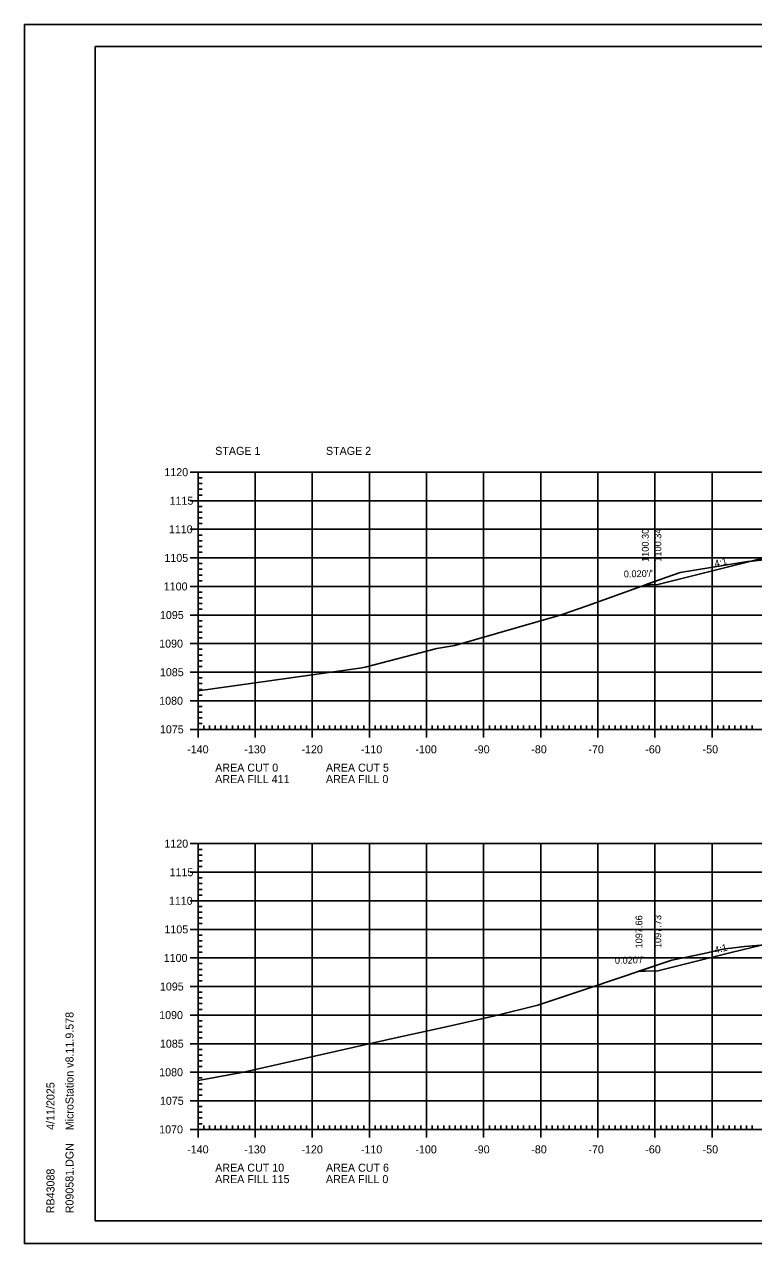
# Model space of a CAD drawing. Extents: x 1322838 to 1324533, y 339903 to 351025.
# Drawn here: x 1323533.3 to 1323661, y 349318.6 to 349531.9 of the extents above; entities that cross this region are included whole.
import ezdxf

# ---------------------------------------------------------------- set-up
doc = ezdxf.new("R2010")
doc.units = 0
for name, color, linetype in [('R_Axis', 7, 'Continuous'), ('R_Axis Annot', 7, 'Continuous'), ('R_Border', 7, 'Continuous'), ('R_Exist Surface', 7, 'Continuous'), ('R_Fin Surface', 7, 'Continuous'), ('R_Fin Surface Annot', 7, 'Continuous'), ('R_Grid', 7, 'Continuous'), ('R_No Plot', 7, 'Continuous')]:
    doc.layers.add(name, color=color, linetype=linetype)

msp = doc.modelspace()

# ---------------------------------------------------------------- linework, layer by layer
at = {"layer": 'R_Axis'}
for p, q in [((1323562.32, 349453.56), (1323565.12, 349453.56)), ((1323563.72, 349408.56), (1323563.72, 349453.56)), ((1323563.72, 349452.56), (1323564.42, 349452.56)), ((1323563.72, 349451.56), (1323564.42, 349451.56)), ((1323563.72, 349450.56), (1323564.42, 349450.56)), ((1323563.72, 349449.56), (1323564.42, 349449.56)), ((1323562.32, 349448.56), (1323565.12, 349448.56)), ((1323563.72, 349447.56), (1323564.42, 349447.56)), ((1323563.72, 349446.56), (1323564.42, 349446.56)), ((1323563.72, 349445.56), (1323564.42, 349445.56)), ((1323562.32, 349443.56), (1323565.12, 349443.56)), ((1323563.72, 349444.56), (1323564.42, 349444.56)), ((1323563.72, 349442.56), (1323564.42, 349442.56)), ((1323563.72, 349441.56), (1323564.42, 349441.56)), ((1323562.32, 349438.56), (1323565.12, 349438.56)), ((1323563.72, 349440.56), (1323564.42, 349440.56)), ((1323563.72, 349439.56), (1323564.42, 349439.56)), ((1323563.72, 349437.56), (1323564.42, 349437.56)), ((1323563.72, 349436.56), (1323564.42, 349436.56)), ((1323563.72, 349435.56), (1323564.42, 349435.56)), ((1323563.72, 349434.56), (1323564.42, 349434.56)), ((1323562.32, 349433.56), (1323565.12, 349433.56)), ((1323563.72, 349432.56), (1323564.42, 349432.56)), ((1323563.72, 349431.56), (1323564.42, 349431.56)), ((1323563.72, 349430.56), (1323564.42, 349430.56)), ((1323562.32, 349428.56), (1323565.12, 349428.56)), ((1323563.72, 349429.56), (1323564.42, 349429.56)), ((1323563.72, 349427.56), (1323564.42, 349427.56)), ((1323563.72, 349426.56), (1323564.42, 349426.56)), ((1323562.32, 349423.56), (1323565.12, 349423.56)), ((1323563.72, 349425.56), (1323564.42, 349425.56)), ((1323563.72, 349424.56), (1323564.42, 349424.56)), ((1323563.72, 349422.56), (1323564.42, 349422.56)), ((1323563.72, 349421.56), (1323564.42, 349421.56)), ((1323563.72, 349420.56), (1323564.42, 349420.56)), ((1323563.72, 349419.56), (1323564.42, 349419.56)), ((1323562.32, 349418.56), (1323565.12, 349418.56)), ((1323563.72, 349417.56), (1323564.42, 349417.56)), ((1323563.72, 349416.56), (1323564.42, 349416.56)), ((1323563.72, 349415.56), (1323564.42, 349415.56)), ((1323562.32, 349413.56), (1323565.12, 349413.56)), ((1323563.72, 349414.56), (1323564.42, 349414.56)), ((1323563.72, 349412.56), (1323564.42, 349412.56)), ((1323563.72, 349411.56), (1323564.42, 349411.56)), ((1323563.72, 349410.56), (1323564.42, 349410.56)), ((1323563.72, 349407.16), (1323563.72, 349409.96)), ((1323563.72, 349409.56), (1323564.42, 349409.56)), ((1323564.72, 349408.56), (1323564.72, 349409.26)), ((1323565.72, 349408.56), (1323565.72, 349409.26)), ((1323566.72, 349408.56), (1323566.72, 349409.26)), ((1323567.72, 349408.56), (1323567.72, 349409.26)), ((1323568.72, 349408.56), (1323568.72, 349409.26)), ((1323569.72, 349408.56), (1323569.72, 349409.26)), ((1323570.72, 349408.56), (1323570.72, 349409.26)), ((1323571.72, 349408.56), (1323571.72, 349409.26)), ((1323572.72, 349408.56), (1323572.72, 349409.26)), ((1323573.72, 349407.16), (1323573.72, 349409.96)), ((1323574.72, 349408.56), (1323574.72, 349409.26)), ((1323575.72, 349408.56), (1323575.72, 349409.26)), ((1323576.72, 349408.56), (1323576.72, 349409.26)), ((1323577.72, 349408.56), (1323577.72, 349409.26)), ((1323578.72, 349408.56), (1323578.72, 349409.26)), ((1323579.72, 349408.56), (1323579.72, 349409.26)), ((1323580.72, 349408.56), (1323580.72, 349409.26)), ((1323581.72, 349408.56), (1323581.72, 349409.26)), ((1323582.72, 349408.56), (1323582.72, 349409.26)), ((1323583.72, 349407.16), (1323583.72, 349409.96)), ((1323584.72, 349408.56), (1323584.72, 349409.26)), ((1323585.72, 349408.56), (1323585.72, 349409.26)), ((1323586.72, 349408.56), (1323586.72, 349409.26)), ((1323587.72, 349408.56), (1323587.72, 349409.26)), ((1323588.72, 349408.56), (1323588.72, 349409.26)), ((1323589.72, 349408.56), (1323589.72, 349409.26)), ((1323590.72, 349408.56), (1323590.72, 349409.26)), ((1323591.72, 349408.56), (1323591.72, 349409.26)), ((1323592.72, 349408.56), (1323592.72, 349409.26)), ((1323593.72, 349407.16), (1323593.72, 349409.96)), ((1323594.72, 349408.56), (1323594.72, 349409.26)), ((1323595.72, 349408.56), (1323595.72, 349409.26)), ((1323596.72, 349408.56), (1323596.72, 349409.26)), ((1323597.72, 349408.56), (1323597.72, 349409.26)), ((1323598.72, 349408.56), (1323598.72, 349409.26)), ((1323599.72, 349408.56), (1323599.72, 349409.26)), ((1323600.72, 349408.56), (1323600.72, 349409.26)), ((1323601.72, 349408.56), (1323601.72, 349409.26)), ((1323602.72, 349408.56), (1323602.72, 349409.26)), ((1323603.72, 349407.16), (1323603.72, 349409.96)), ((1323604.72, 349408.56), (1323604.72, 349409.26)), ((1323605.72, 349408.56), (1323605.72, 349409.26)), ((1323606.72, 349408.56), (1323606.72, 349409.26)), ((1323607.72, 349408.56), (1323607.72, 349409.26)), ((1323608.72, 349408.56), (1323608.72, 349409.26)), ((1323609.72, 349408.56), (1323609.72, 349409.26)), ((1323610.72, 349408.56), (1323610.72, 349409.26)), ((1323611.72, 349408.56), (1323611.72, 349409.26)), ((1323612.72, 349408.56), (1323612.72, 349409.26)), ((1323613.72, 349407.16), (1323613.72, 349409.96)), ((1323614.72, 349408.56), (1323614.72, 349409.26)), ((1323615.72, 349408.56), (1323615.72, 349409.26)), ((1323616.72, 349408.56), (1323616.72, 349409.26)), ((1323617.72, 349408.56), (1323617.72, 349409.26)), ((1323618.72, 349408.56), (1323618.72, 349409.26)), ((1323619.72, 349408.56), (1323619.72, 349409.26)), ((1323620.72, 349408.56), (1323620.72, 349409.26)), ((1323621.72, 349408.56), (1323621.72, 349409.26)), ((1323622.72, 349408.56), (1323622.72, 349409.26)), ((1323623.72, 349407.16), (1323623.72, 349409.96)), ((1323624.72, 349408.56), (1323624.72, 349409.26)), ((1323625.72, 349408.56), (1323625.72, 349409.26)), ((1323626.72, 349408.56), (1323626.72, 349409.26)), ((1323627.72, 349408.56), (1323627.72, 349409.26)), ((1323628.72, 349408.56), (1323628.72, 349409.26)), ((1323629.72, 349408.56), (1323629.72, 349409.26)), ((1323630.72, 349408.56), (1323630.72, 349409.26)), ((1323631.72, 349408.56), (1323631.72, 349409.26)), ((1323632.72, 349408.56), (1323632.72, 349409.26)), ((1323633.72, 349407.16), (1323633.72, 349409.96)), ((1323634.72, 349408.56), (1323634.72, 349409.26)), ((1323635.72, 349408.56), (1323635.72, 349409.26)), ((1323636.72, 349408.56), (1323636.72, 349409.26)), ((1323637.72, 349408.56), (1323637.72, 349409.26)), ((1323638.72, 349408.56), (1323638.72, 349409.26)), ((1323639.72, 349408.56), (1323639.72, 349409.26)), ((1323640.72, 349408.56), (1323640.72, 349409.26)), ((1323641.72, 349408.56), (1323641.72, 349409.26)), ((1323642.72, 349408.56), (1323642.72, 349409.26)), ((1323643.72, 349407.16), (1323643.72, 349409.96)), ((1323644.72, 349408.56), (1323644.72, 349409.26)), ((1323645.72, 349408.56), (1323645.72, 349409.26)), ((1323646.72, 349408.56), (1323646.72, 349409.26)), ((1323647.72, 349408.56), (1323647.72, 349409.26)), ((1323648.72, 349408.56), (1323648.72, 349409.26)), ((1323649.72, 349408.56), (1323649.72, 349409.26)), ((1323650.72, 349408.56), (1323650.72, 349409.26)), ((1323651.72, 349408.56), (1323651.72, 349409.26)), ((1323652.72, 349408.56), (1323652.72, 349409.26)), ((1323653.72, 349407.16), (1323653.72, 349409.96)), ((1323654.72, 349408.56), (1323654.72, 349409.26)), ((1323655.72, 349408.56), (1323655.72, 349409.26)), ((1323656.72, 349408.56), (1323656.72, 349409.26)), ((1323657.72, 349408.56), (1323657.72, 349409.26)), ((1323658.72, 349408.56), (1323658.72, 349409.26)), ((1323659.72, 349408.56), (1323659.72, 349409.26)), ((1323660.72, 349408.56), (1323660.72, 349409.26)), ((1323562.32, 349408.56), (1323565.12, 349408.56)), ((1323563.72, 349408.56), (1323843.72, 349408.56)), ((1323562.32, 349388.56), (1323565.12, 349388.56)), ((1323563.72, 349338.56), (1323563.72, 349388.56)), ((1323563.72, 349387.56), (1323564.42, 349387.56)), ((1323563.72, 349386.56), (1323564.42, 349386.56)), ((1323563.72, 349385.56), (1323564.42, 349385.56)), ((1323562.32, 349383.56), (1323565.12, 349383.56)), ((1323563.72, 349384.56), (1323564.42, 349384.56)), ((1323563.72, 349382.56), (1323564.42, 349382.56)), ((1323563.72, 349381.56), (1323564.42, 349381.56)), ((1323563.72, 349380.56), (1323564.42, 349380.56)), ((1323563.72, 349379.56), (1323564.42, 349379.56)), ((1323562.32, 349378.56), (1323565.12, 349378.56)), ((1323563.72, 349377.56), (1323564.42, 349377.56)), ((1323563.72, 349376.56), (1323564.42, 349376.56)), ((1323563.72, 349375.56), (1323564.42, 349375.56)), ((1323563.72, 349374.56), (1323564.42, 349374.56)), ((1323562.32, 349373.56), (1323565.12, 349373.56)), ((1323563.72, 349372.56), (1323564.42, 349372.56)), ((1323563.72, 349371.56), (1323564.42, 349371.56)), ((1323563.72, 349370.56), (1323564.42, 349370.56)), ((1323562.32, 349368.56), (1323565.12, 349368.56)), ((1323563.72, 349369.56), (1323564.42, 349369.56)), ((1323563.72, 349367.56), (1323564.42, 349367.56)), ((1323563.72, 349366.56), (1323564.42, 349366.56)), ((1323563.72, 349365.56), (1323564.42, 349365.56)), ((1323563.72, 349364.56), (1323564.42, 349364.56)), ((1323562.32, 349363.56), (1323565.12, 349363.56)), ((1323563.72, 349362.56), (1323564.42, 349362.56)), ((1323563.72, 349361.56), (1323564.42, 349361.56)), ((1323563.72, 349360.56), (1323564.42, 349360.56)), ((1323563.72, 349359.56), (1323564.42, 349359.56)), ((1323562.32, 349358.56), (1323565.12, 349358.56)), ((1323563.72, 349357.56), (1323564.42, 349357.56)), ((1323563.72, 349356.56), (1323564.42, 349356.56)), ((1323563.72, 349355.56), (1323564.42, 349355.56)), ((1323562.32, 349353.56), (1323565.12, 349353.56)), ((1323563.72, 349354.56), (1323564.42, 349354.56)), ((1323563.72, 349352.56), (1323564.42, 349352.56)), ((1323563.72, 349351.56), (1323564.42, 349351.56)), ((1323563.72, 349350.56), (1323564.42, 349350.56)), ((1323563.72, 349349.56), (1323564.42, 349349.56)), ((1323562.32, 349348.56), (1323565.12, 349348.56)), ((1323563.72, 349347.56), (1323564.42, 349347.56)), ((1323563.72, 349346.56), (1323564.42, 349346.56)), ((1323563.72, 349345.56), (1323564.42, 349345.56)), ((1323562.32, 349343.56), (1323565.12, 349343.56)), ((1323563.72, 349344.56), (1323564.42, 349344.56)), ((1323563.72, 349342.56), (1323564.42, 349342.56)), ((1323563.72, 349341.56), (1323564.42, 349341.56)), ((1323563.72, 349340.56), (1323564.42, 349340.56)), ((1323562.32, 349338.56), (1323565.12, 349338.56)), ((1323563.72, 349337.16), (1323563.72, 349339.96)), ((1323563.72, 349339.56), (1323564.42, 349339.56)), ((1323563.72, 349338.56), (1323843.72, 349338.56)), ((1323564.72, 349338.56), (1323564.72, 349339.26)), ((1323565.72, 349338.56), (1323565.72, 349339.26)), ((1323566.72, 349338.56), (1323566.72, 349339.26)), ((1323567.72, 349338.56), (1323567.72, 349339.26)), ((1323568.72, 349338.56), (1323568.72, 349339.26)), ((1323569.72, 349338.56), (1323569.72, 349339.26)), ((1323570.72, 349338.56), (1323570.72, 349339.26)), ((1323571.72, 349338.56), (1323571.72, 349339.26)), ((1323572.72, 349338.56), (1323572.72, 349339.26)), ((1323573.72, 349337.16), (1323573.72, 349339.96)), ((1323574.72, 349338.56), (1323574.72, 349339.26)), ((1323575.72, 349338.56), (1323575.72, 349339.26)), ((1323576.72, 349338.56), (1323576.72, 349339.26)), ((1323577.72, 349338.56), (1323577.72, 349339.26)), ((1323578.72, 349338.56), (1323578.72, 349339.26)), ((1323579.72, 349338.56), (1323579.72, 349339.26)), ((1323580.72, 349338.56), (1323580.72, 349339.26)), ((1323581.72, 349338.56), (1323581.72, 349339.26)), ((1323582.72, 349338.56), (1323582.72, 349339.26)), ((1323583.72, 349337.16), (1323583.72, 349339.96)), ((1323584.72, 349338.56), (1323584.72, 349339.26)), ((1323585.72, 349338.56), (1323585.72, 349339.26)), ((1323586.72, 349338.56), (1323586.72, 349339.26)), ((1323587.72, 349338.56), (1323587.72, 349339.26)), ((1323588.72, 349338.56), (1323588.72, 349339.26)), ((1323589.72, 349338.56), (1323589.72, 349339.26)), ((1323590.72, 349338.56), (1323590.72, 349339.26)), ((1323591.72, 349338.56), (1323591.72, 349339.26)), ((1323592.72, 349338.56), (1323592.72, 349339.26)), ((1323593.72, 349337.16), (1323593.72, 349339.96)), ((1323594.72, 349338.56), (1323594.72, 349339.26)), ((1323595.72, 349338.56), (1323595.72, 349339.26)), ((1323596.72, 349338.56), (1323596.72, 349339.26)), ((1323597.72, 349338.56), (1323597.72, 349339.26)), ((1323598.72, 349338.56), (1323598.72, 349339.26)), ((1323599.72, 349338.56), (1323599.72, 349339.26)), ((1323600.72, 349338.56), (1323600.72, 349339.26)), ((1323601.72, 349338.56), (1323601.72, 349339.26)), ((1323602.72, 349338.56), (1323602.72, 349339.26)), ((1323603.72, 349337.16), (1323603.72, 349339.96)), ((1323604.72, 349338.56), (1323604.72, 349339.26)), ((1323605.72, 349338.56), (1323605.72, 349339.26)), ((1323606.72, 349338.56), (1323606.72, 349339.26)), ((1323607.72, 349338.56), (1323607.72, 349339.26)), ((1323608.72, 349338.56), (1323608.72, 349339.26)), ((1323609.72, 349338.56), (1323609.72, 349339.26)), ((1323610.72, 349338.56), (1323610.72, 349339.26)), ((1323611.72, 349338.56), (1323611.72, 349339.26)), ((1323612.72, 349338.56), (1323612.72, 349339.26)), ((1323613.72, 349337.16), (1323613.72, 349339.96)), ((1323614.72, 349338.56), (1323614.72, 349339.26)), ((1323615.72, 349338.56), (1323615.72, 349339.26)), ((1323616.72, 349338.56), (1323616.72, 349339.26)), ((1323617.72, 349338.56), (1323617.72, 349339.26)), ((1323618.72, 349338.56), (1323618.72, 349339.26)), ((1323619.72, 349338.56), (1323619.72, 349339.26)), ((1323620.72, 349338.56), (1323620.72, 349339.26)), ((1323621.72, 349338.56), (1323621.72, 349339.26)), ((1323622.72, 349338.56), (1323622.72, 349339.26)), ((1323623.72, 349337.16), (1323623.72, 349339.96)), ((1323624.72, 349338.56), (1323624.72, 349339.26)), ((1323625.72, 349338.56), (1323625.72, 349339.26)), ((1323626.72, 349338.56), (1323626.72, 349339.26)), ((1323627.72, 349338.56), (1323627.72, 349339.26)), ((1323628.72, 349338.56), (1323628.72, 349339.26)), ((1323629.72, 349338.56), (1323629.72, 349339.26)), ((1323630.72, 349338.56), (1323630.72, 349339.26)), ((1323631.72, 349338.56), (1323631.72, 349339.26)), ((1323632.72, 349338.56), (1323632.72, 349339.26)), ((1323633.72, 349337.16), (1323633.72, 349339.96)), ((1323634.72, 349338.56), (1323634.72, 349339.26)), ((1323635.72, 349338.56), (1323635.72, 349339.26)), ((1323636.72, 349338.56), (1323636.72, 349339.26)), ((1323637.72, 349338.56), (1323637.72, 349339.26)), ((1323638.72, 349338.56), (1323638.72, 349339.26)), ((1323639.72, 349338.56), (1323639.72, 349339.26)), ((1323640.72, 349338.56), (1323640.72, 349339.26)), ((1323641.72, 349338.56), (1323641.72, 349339.26)), ((1323642.72, 349338.56), (1323642.72, 349339.26)), ((1323643.72, 349337.16), (1323643.72, 349339.96)), ((1323644.72, 349338.56), (1323644.72, 349339.26)), ((1323645.72, 349338.56), (1323645.72, 349339.26)), ((1323646.72, 349338.56), (1323646.72, 349339.26)), ((1323647.72, 349338.56), (1323647.72, 349339.26)), ((1323648.72, 349338.56), (1323648.72, 349339.26)), ((1323649.72, 349338.56), (1323649.72, 349339.26)), ((1323650.72, 349338.56), (1323650.72, 349339.26)), ((1323651.72, 349338.56), (1323651.72, 349339.26)), ((1323652.72, 349338.56), (1323652.72, 349339.26)), ((1323653.72, 349337.16), (1323653.72, 349339.96)), ((1323654.72, 349338.56), (1323654.72, 349339.26)), ((1323655.72, 349338.56), (1323655.72, 349339.26)), ((1323656.72, 349338.56), (1323656.72, 349339.26)), ((1323657.72, 349338.56), (1323657.72, 349339.26)), ((1323658.72, 349338.56), (1323658.72, 349339.26)), ((1323659.72, 349338.56), (1323659.72, 349339.26)), ((1323660.72, 349338.56), (1323660.72, 349339.26))]:
    msp.add_line(p, q, dxfattribs=at)
at = {"layer": 'R_Border'}
for p, q in [((1323545.72, 349528.02), (1323861.9, 349528.02)), ((1323545.72, 349322.56), (1323545.72, 349528.02)), ((1323545.72, 349322.56), (1323545.72, 349322.56)), ((1323861.9, 349322.56), (1323545.72, 349322.56))]:
    msp.add_line(p, q, dxfattribs=at)
at = {"layer": 'R_Exist Surface'}
for points in [[(1323563.72, 349415.28), (1323589.93, 349418.96), (1323592.42, 349419.33), (1323592.99, 349419.46), (1323605.52, 349422.7), (1323608.66, 349423.24), (1323626.72, 349428.4), (1323627.48, 349428.63), (1323631.82, 349430.19), (1323645.78, 349435.2), (1323648.13, 349436.01), (1323658.88, 349437.75), (1323659.89, 349437.91), (1323660.18, 349437.94), (1323663.37, 349438.26)], [(1323563.72, 349347.13), (1323571.67, 349348.59), (1323580.5, 349350.55), (1323598.06, 349354.5), (1323607.15, 349356.49), (1323615.68, 349358.44), (1323623.21, 349360.3), (1323631.96, 349363.22), (1323646.68, 349368.15), (1323652.3, 349369.33), (1323655.91, 349370.13), (1323657.06, 349370.28), (1323659.37, 349370.56), (1323663.65, 349370.93)]]:
    msp.add_lwpolyline(points, dxfattribs=at)
at = {"layer": 'R_Fin Surface'}
for points in [[(1323642.02, 349433.85), (1323642.88, 349433.87), (1323644.22, 349433.9), (1323657.07, 349437.11), (1323666.21, 349439.4), (1323666.22, 349439.4), (1323672.22, 349439.91), (1323674.22, 349440.08), (1323674.22, 349440.08), (1323703.72, 349442.62), (1323720.32, 349444.05), (1323733.22, 349445.16), (1323735.22, 349445.33), (1323740.02, 349445.74), (1323741.22, 349445.85), (1323750.5, 349443.52), (1323763.22, 349440.35), (1323764.76, 349439.83), (1323768.77, 349438.5), (1323768.77, 349438.5)], [(1323640.91, 349366.22), (1323642.04, 349366.24), (1323644.22, 349366.28), (1323657.07, 349369.5), (1323662.13, 349370.76), (1323666.22, 349371.78), (1323672.22, 349372.3), (1323672.39, 349372.31), (1323674.22, 349372.47), (1323703.72, 349375.01), (1323705.86, 349375.19), (1323733.21, 349377.54), (1323733.22, 349377.54), (1323734.79, 349377.68), (1323735.22, 349377.72), (1323741.22, 349378.23), (1323755.78, 349375.81), (1323760.96, 349374.94), (1323763.22, 349374.57), (1323768.35, 349376.28)]]:
    msp.add_lwpolyline(points, dxfattribs=at)
at = {"layer": 'R_Grid'}
for p, q in [((1323563.72, 349453.56), (1323843.72, 349453.56)), ((1323563.72, 349408.56), (1323563.72, 349453.56)), ((1323573.72, 349408.56), (1323573.72, 349453.56)), ((1323583.72, 349408.56), (1323583.72, 349453.56)), ((1323593.72, 349408.56), (1323593.72, 349453.56)), ((1323603.72, 349408.56), (1323603.72, 349453.56)), ((1323613.72, 349408.56), (1323613.72, 349453.56)), ((1323623.72, 349408.56), (1323623.72, 349453.56)), ((1323633.72, 349408.56), (1323633.72, 349453.56)), ((1323643.72, 349408.56), (1323643.72, 349453.56)), ((1323653.72, 349408.56), (1323653.72, 349453.56)), ((1323563.72, 349448.56), (1323843.72, 349448.56)), ((1323563.72, 349443.56), (1323843.72, 349443.56)), ((1323563.72, 349438.56), (1323843.72, 349438.56)), ((1323563.72, 349433.56), (1323843.72, 349433.56)), ((1323563.72, 349428.56), (1323843.72, 349428.56)), ((1323563.72, 349423.56), (1323843.72, 349423.56)), ((1323563.72, 349418.56), (1323843.72, 349418.56)), ((1323563.72, 349413.56), (1323843.72, 349413.56)), ((1323563.72, 349408.56), (1323843.72, 349408.56)), ((1323563.72, 349388.56), (1323843.72, 349388.56)), ((1323563.72, 349338.56), (1323563.72, 349388.56)), ((1323573.72, 349338.56), (1323573.72, 349388.56)), ((1323583.72, 349338.56), (1323583.72, 349388.56)), ((1323593.72, 349338.56), (1323593.72, 349388.56)), ((1323603.72, 349338.56), (1323603.72, 349388.56)), ((1323613.72, 349338.56), (1323613.72, 349388.56)), ((1323623.72, 349338.56), (1323623.72, 349388.56)), ((1323633.72, 349338.56), (1323633.72, 349388.56)), ((1323643.72, 349338.56), (1323643.72, 349388.56)), ((1323653.72, 349338.56), (1323653.72, 349388.56)), ((1323563.72, 349383.56), (1323843.72, 349383.56)), ((1323563.72, 349378.56), (1323843.72, 349378.56)), ((1323563.72, 349373.56), (1323843.72, 349373.56)), ((1323563.72, 349368.56), (1323843.72, 349368.56)), ((1323563.72, 349363.56), (1323843.72, 349363.56)), ((1323563.72, 349358.56), (1323843.72, 349358.56)), ((1323563.72, 349353.56), (1323843.72, 349353.56)), ((1323563.72, 349348.56), (1323843.72, 349348.56)), ((1323563.72, 349343.56), (1323843.72, 349343.56)), ((1323563.72, 349338.56), (1323843.72, 349338.56))]:
    msp.add_line(p, q, dxfattribs=at)
at = {"layer": 'R_No Plot'}
for p, q in [((1323533.31, 349531.91), (1323866.65, 349531.91)), ((1323533.31, 349318.58), (1323866.65, 349318.58))]:
    msp.add_line(p, q, dxfattribs=at)
for points in [[(1323533.31, 349531.91), (1323866.65, 349531.91), (1323866.65, 349318.57), (1323533.31, 349318.57)], [(1323779.64, 349528.02), (1323799.26, 349528.02), (1323799.26, 349518.14), (1323815.37, 349518.14), (1323838.57, 349518.14), (1323838.57, 349485.47), (1323861.77, 349485.47), (1323861.9, 349322.56), (1323545.72, 349322.56), (1323545.72, 349528.02)], [(1323660.52, 349437.97), (1323663.37, 349438.26), (1323674.65, 349439.19), (1323676.23, 349439.31), (1323677.91, 349439.38), (1323687.24, 349439.78), (1323687.24, 349441.04), (1323665.2, 349439.14)], [(1323642.02, 349433.85), (1323645.78, 349435.2), (1323648.13, 349436.01), (1323658.88, 349437.75), (1323659.89, 349437.91), (1323660.18, 349437.94), (1323660.52, 349437.97), (1323657.07, 349437.11), (1323644.22, 349433.9), (1323642.88, 349433.87), (1323642.02, 349433.85)], [(1323640.91, 349366.22), (1323646.68, 349368.15), (1323652.3, 349369.33), (1323655.91, 349370.13), (1323657.06, 349370.28), (1323659.37, 349370.56), (1323662.36, 349370.82), (1323662.13, 349370.76), (1323657.07, 349369.5), (1323644.22, 349366.28), (1323642.04, 349366.24)]]:
    msp.add_lwpolyline(points, close=True, dxfattribs=at)

# ---------------------------------------------------------------- texts
at = {"layer": 'R_Axis Annot'}
for s, p in [('STAGE 1', (1323566.72, 349456.59)), ('STAGE 2', (1323586.11, 349456.59)), ('1120', (1323557.82, 349452.86)), ('1115', (1323558.73, 349447.86)), ('1110', (1323558.61, 349442.86)), ('1105', (1323557.83, 349437.86)), ('1100', (1323557.71, 349432.86)), ('1095', (1323557.04, 349427.86)), ('1090', (1323556.91, 349422.86)), ('1085', (1323557.04, 349417.86)), ('1080', (1323556.91, 349412.86)), ('1075', (1323557.04, 349407.86)), ('-140', (1323561.82, 349404.36)), ('-130', (1323571.82, 349404.36)), ('-120', (1323581.82, 349404.36)), ('-110', (1323592.22, 349404.36)), ('-100', (1323601.77, 349404.36)), ('-90', (1323612.06, 349404.36)), ('-80', (1323622.06, 349404.36)), ('-70', (1323632.06, 349404.36)), ('-60', (1323642.02, 349404.36)), ('-50', (1323652.06, 349404.36)), ('AREA CUT 0', (1323566.72, 349401.16)), ('AREA CUT 5', (1323586.11, 349401.16)), ('AREA FILL 411', (1323566.72, 349399.16)), ('AREA FILL 0', (1323586.11, 349399.16)), ('1120', (1323557.82, 349387.86)), ('1115', (1323558.73, 349382.86)), ('1110', (1323558.61, 349377.86)), ('1105', (1323557.83, 349372.86)), ('1100', (1323557.71, 349367.86)), ('1095', (1323557.04, 349362.86)), ('1090', (1323556.91, 349357.86)), ('1085', (1323557.04, 349352.86)), ('1080', (1323556.91, 349347.86)), ('1075', (1323557.04, 349342.86)), ('1070', (1323556.91, 349337.86)), ('-140', (1323561.82, 349334.36)), ('-130', (1323571.82, 349334.36)), ('-120', (1323581.82, 349334.36)), ('-110', (1323592.22, 349334.36)), ('-100', (1323601.77, 349334.36)), ('-90', (1323612.06, 349334.36)), ('-80', (1323622.06, 349334.36)), ('-70', (1323632.06, 349334.36)), ('-60', (1323642.02, 349334.36)), ('-50', (1323652.06, 349334.36)), ('AREA CUT 10', (1323566.72, 349331.16)), ('AREA CUT 6', (1323586.11, 349331.16)), ('AREA FILL 115', (1323566.72, 349329.16)), ('AREA FILL 0', (1323586.11, 349329.16))]:
    msp.add_text(s, height=1.4, dxfattribs=at).set_placement(p)
at = {"layer": 'R_Border'}
for s, p in [('MicroStation v8.11.9.578', (1323541.91, 349338.41)), ('4/11/2025', (1323538.58, 349338.48)), ('R090581.DGN', (1323541.91, 349323.88)), ('RB43088', (1323538.58, 349323.88))]:
    msp.add_text(s, height=1.4, rotation=90, dxfattribs=at).set_placement(p)
at = {"layer": 'R_Fin Surface Annot'}
for s, rotation, p in [('1100.30', 90, (1323642.62, 349437.85)), ('1100.34', 90, (1323644.82, 349437.9)), ('4:1', 14.0363, (1323654.29, 349436.93)), ("0.020'/'", 1.1471, (1323638.27, 349435.14)), ('1097.66', 90, (1323641.51, 349370.22)), ('1097.73', 90, (1323644.82, 349370.28)), ('4:1', 14.036, (1323654.29, 349369.32)), ("0.020'/'", 1.1438, (1323636.71, 349367.53))]:
    msp.add_text(s, height=1.2, rotation=rotation, dxfattribs=at).set_placement(p)

doc.saveas('drawing.dxf')
